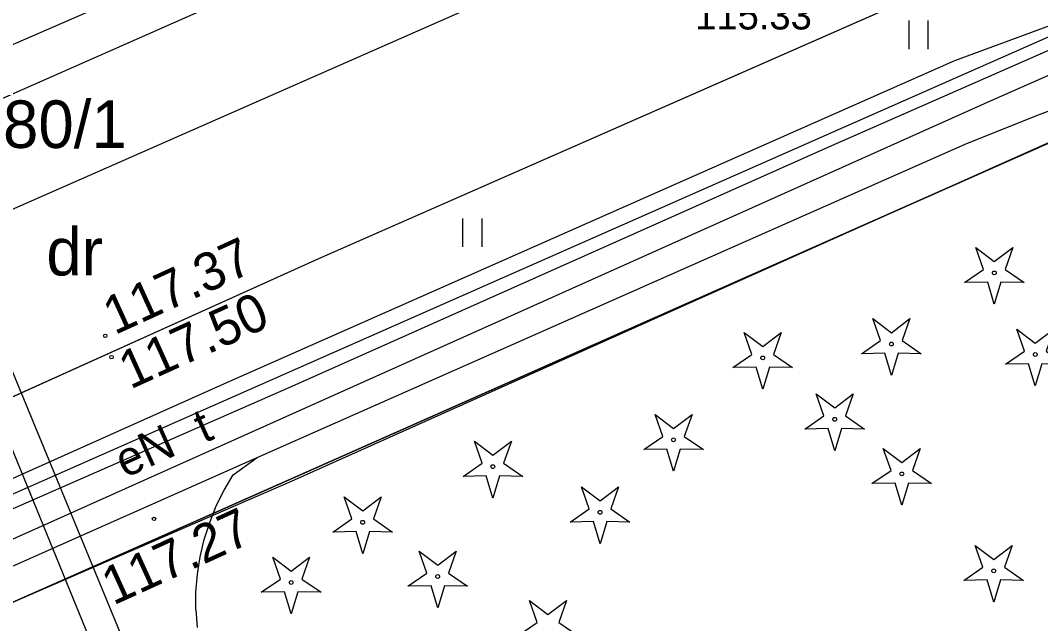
# Model space of a CAD drawing. Extents: x 6434771 to 6436222, y 5663454 to 5664782.
# Drawn here: x 6435064.14 to 6435090.95, y 5664130.66 to 5664146.51 of the extents above; entities that cross this region are included whole.
import ezdxf

# ---------------------------------------------------------------- set-up
doc = ezdxf.new("R2010")
doc.units = 0
for name, color, linetype in [('Warstwa 1', 7, 'Continuous'), ('Warstwa 10', 7, 'Continuous'), ('Warstwa 12', 7, 'Continuous'), ('Warstwa 13', 7, 'Continuous'), ('Warstwa 14', 7, 'Continuous'), ('Warstwa 15', 7, 'Continuous'), ('Warstwa 2', 7, 'Continuous'), ('Warstwa 25', 7, 'Continuous'), ('Warstwa 37', 7, 'Continuous'), ('Warstwa 5', 7, 'Continuous'), ('Warstwa 6', 7, 'Continuous'), ('Warstwa 8', 7, 'Continuous'), ('Warstwa 9', 7, 'Continuous')]:
    doc.layers.add(name, color=color, linetype=linetype)

msp = doc.modelspace()

# ---------------------------------------------------------------- linework, layer by layer
at = {"layer": 'Warstwa 1'}
msp.add_line((6435051.916, 5664125.895), (6435091.915, 5664143.622), dxfattribs=at)
msp.add_line((6435051.916, 5664125.895), (6435091.915, 5664143.622), dxfattribs=at)
at = {"layer": 'Warstwa 10'}
for points in [[(6435088.953, 5664139.62), (6435089.455, 5664139.967), (6435089.253, 5664140.543), (6435089.738, 5664140.173), (6435090.223, 5664140.543), (6435090.021, 5664139.967), (6435090.523, 5664139.62), (6435089.913, 5664139.634), (6435089.738, 5664139.05), (6435089.563, 5664139.634)], [(6435086.248, 5664137.75), (6435086.75, 5664138.097), (6435086.548, 5664138.673), (6435087.033, 5664138.303), (6435087.518, 5664138.673), (6435087.316, 5664138.097), (6435087.818, 5664137.75), (6435087.208, 5664137.764), (6435087.033, 5664137.18), (6435086.858, 5664137.764)], [(6435082.864, 5664137.386), (6435083.366, 5664137.733), (6435083.164, 5664138.309), (6435083.649, 5664137.939), (6435084.134, 5664138.309), (6435083.932, 5664137.733), (6435084.434, 5664137.386), (6435083.824, 5664137.4), (6435083.649, 5664136.816), (6435083.474, 5664137.4)], [(6435090.029, 5664137.475), (6435090.531, 5664137.822), (6435090.329, 5664138.398), (6435090.814, 5664138.028), (6435091.299, 5664138.398), (6435091.097, 5664137.822), (6435091.599, 5664137.475), (6435090.989, 5664137.489), (6435090.814, 5664136.905), (6435090.639, 5664137.489)], [(6435084.757, 5664135.772), (6435085.259, 5664136.119), (6435085.057, 5664136.695), (6435085.542, 5664136.325), (6435086.027, 5664136.695), (6435085.825, 5664136.119), (6435086.327, 5664135.772), (6435085.717, 5664135.786), (6435085.542, 5664135.202), (6435085.367, 5664135.786)], [(6435080.521, 5664135.232), (6435081.023, 5664135.579), (6435080.821, 5664136.155), (6435081.306, 5664135.785), (6435081.791, 5664136.155), (6435081.589, 5664135.579), (6435082.091, 5664135.232), (6435081.481, 5664135.246), (6435081.306, 5664134.662), (6435081.131, 5664135.246)], [(6435075.772, 5664134.528), (6435076.274, 5664134.875), (6435076.072, 5664135.451), (6435076.557, 5664135.081), (6435077.042, 5664135.451), (6435076.84, 5664134.875), (6435077.342, 5664134.528), (6435076.732, 5664134.542), (6435076.557, 5664133.958), (6435076.382, 5664134.542)], [(6435086.52, 5664134.337), (6435087.022, 5664134.684), (6435086.82, 5664135.26), (6435087.305, 5664134.89), (6435087.79, 5664135.26), (6435087.588, 5664134.684), (6435088.09, 5664134.337), (6435087.48, 5664134.351), (6435087.305, 5664133.767), (6435087.13, 5664134.351)], [(6435078.588, 5664133.328), (6435079.09, 5664133.675), (6435078.888, 5664134.251), (6435079.373, 5664133.881), (6435079.858, 5664134.251), (6435079.656, 5664133.675), (6435080.158, 5664133.328), (6435079.548, 5664133.342), (6435079.373, 5664132.758), (6435079.198, 5664133.342)], [(6435072.349, 5664133.065), (6435072.851, 5664133.412), (6435072.649, 5664133.988), (6435073.134, 5664133.618), (6435073.619, 5664133.988), (6435073.417, 5664133.412), (6435073.919, 5664133.065), (6435073.309, 5664133.079), (6435073.134, 5664132.495), (6435072.959, 5664133.079)], [(6435088.937, 5664131.79), (6435089.439, 5664132.137), (6435089.237, 5664132.713), (6435089.722, 5664132.343), (6435090.207, 5664132.713), (6435090.005, 5664132.137), (6435090.507, 5664131.79), (6435089.897, 5664131.804), (6435089.722, 5664131.22), (6435089.547, 5664131.804)], [(6435074.321, 5664131.639), (6435074.823, 5664131.986), (6435074.621, 5664132.562), (6435075.106, 5664132.192), (6435075.591, 5664132.562), (6435075.389, 5664131.986), (6435075.891, 5664131.639), (6435075.281, 5664131.653), (6435075.106, 5664131.069), (6435074.931, 5664131.653)], [(6435070.469, 5664131.483), (6435070.971, 5664131.83), (6435070.769, 5664132.406), (6435071.254, 5664132.036), (6435071.739, 5664132.406), (6435071.537, 5664131.83), (6435072.039, 5664131.483), (6435071.429, 5664131.497), (6435071.254, 5664130.913), (6435071.079, 5664131.497)], [(6435077.218, 5664130.341), (6435077.72, 5664130.688), (6435077.518, 5664131.264), (6435078.003, 5664130.894), (6435078.488, 5664131.264), (6435078.286, 5664130.688), (6435078.788, 5664130.341), (6435078.178, 5664130.355), (6435078.003, 5664129.771), (6435077.828, 5664130.355)]]:
    msp.add_lwpolyline(points, close=True, dxfattribs=at)
for centre in [(6435089.738, 5664139.875), (6435087.033, 5664138.005), (6435090.814, 5664137.73), (6435083.649, 5664137.641), (6435085.542, 5664136.027), (6435081.306, 5664135.487), (6435076.557, 5664134.783), (6435087.305, 5664134.592), (6435079.373, 5664133.583), (6435073.134, 5664133.32), (6435075.106, 5664131.894), (6435089.722, 5664132.045), (6435071.254, 5664131.738)]:
    msp.add_circle(centre, 0.05, dxfattribs=at)
at = {"layer": 'Warstwa 12'}
for points in [[(6434951.727, 5664198.024), (6434957.926, 5664129.983), (6434961.97, 5664130.264), (6434970.187, 5664130.835), (6434974.947, 5664124.947), (6434990.17, 5664131.703), (6434990.854, 5664132.005), (6434994.237, 5664123.143), (6434999.18, 5664110.172), (6435001.706, 5664111.412), (6435036.932, 5664126.527), (6435044.825, 5664129.971), (6435047.01, 5664125.415), (6435062.997, 5664132.462), (6435089.634, 5664144.4), (6435128.506, 5664161.54), (6435147.181, 5664161.834), (6435151.583, 5664162.011), (6435155.497, 5664165.634), (6435159.038, 5664169.791), (6435160.945, 5664172.028), (6435199.14, 5664188.028), (6435202.43, 5664190.468), (6435212.86, 5664194.862)], [(6434965.215, 5664108.673), (6434971.713, 5664111.58), (6434980.687, 5664115.472), (6434988.221, 5664118.766), (6434997.273, 5664122.827), (6435005.395, 5664126.375), (6435006.34, 5664126.788), (6435014.456, 5664130.475), (6435018.146, 5664132.122), (6435029.338, 5664137.148), (6435032.33, 5664136.147), (6435036.686, 5664134.339), (6435050.589, 5664140.067), (6435057.419, 5664143.05), (6435079.475, 5664152.642), (6435085.564, 5664155.387), (6435093.099, 5664158.682), (6435114.641, 5664168.186), (6435127.861, 5664174.02), (6435134.941, 5664177.209), (6435134.553, 5664185.209), (6435134.691, 5664195.808)], [(6434936.081, 5664076.075), (6434938.294, 5664076.652), (6434941.38, 5664077.094), (6434947.719, 5664077.018), (6434951.669, 5664079.951), (6434959.104, 5664087.393), (6434960.529, 5664088.802), (6434978.114, 5664096.144), (6435000.212, 5664105.552), (6435007.807, 5664108.78), (6435021.603, 5664114.967), (6435036.319, 5664121.568), (6435036.619, 5664122.294), (6435038.943, 5664123.328), (6435040.42, 5664123.248), (6435044.301, 5664124.922), (6435057.504, 5664130.866), (6435071.28, 5664136.895), (6435085.388, 5664143.189), (6435100.381, 5664149.789), (6435128.757, 5664162.157), (6435149.015, 5664170.962)], [(6434936.081, 5664076.075), (6434938.294, 5664076.652), (6434941.38, 5664077.094), (6434947.719, 5664077.018), (6434951.669, 5664079.951), (6434959.104, 5664087.393), (6434960.529, 5664088.802), (6434978.114, 5664096.144), (6435000.212, 5664105.552), (6435007.807, 5664108.78), (6435021.603, 5664114.967), (6435036.319, 5664121.568), (6435036.619, 5664122.294), (6435038.943, 5664123.328), (6435040.42, 5664123.248), (6435044.301, 5664124.922), (6435057.504, 5664130.866), (6435071.28, 5664136.895), (6435085.388, 5664143.189), (6435100.381, 5664149.789), (6435128.757, 5664162.157), (6435149.015, 5664170.962)], [(6434931.456, 5664077.37), (6434954.78, 5664086.638), (6434957.353, 5664087.647), (6434959.032, 5664085.102), (6434966.866, 5664088.427), (6434975.322, 5664092.095), (6434984.428, 5664095.983), (6434996.336, 5664101.111), (6435007.701, 5664106.084), (6435011.014, 5664107.469), (6435017.551, 5664110.439), (6435025.379, 5664113.953), (6435030.974, 5664116.471), (6435041.987, 5664121.423), (6435048.535, 5664124.254), (6435053.707, 5664126.575), (6435063.265, 5664130.931), (6435071.262, 5664134.404), (6435081.48, 5664138.974), (6435093.486, 5664144.338), (6435107.159, 5664150.493), (6435119.979, 5664156.256), (6435130.397, 5664160.861), (6435141.9, 5664165.595)], [(6435038.7, 5664124.52), (6435039.25, 5664124.79), (6435041.66, 5664124.24), (6435127.35, 5664162.06), (6435132.74, 5664162.59), (6435135.92, 5664158.1), (6435136.31, 5664153.8), (6435137.16, 5664153.01), (6435137.29, 5664151.63), (6435133.938, 5664109.354), (6435133.938, 5664109.367), (6435156.34, 5664098.61)], [(6435019.626, 5664139.809), (6435022.416, 5664140.963), (6435055.23, 5664158.358), (6435068.744, 5664125.591), (6435099.686, 5664108.946), (6435098.164, 5664105.514), (6435105.16, 5664101.869), (6435107.178, 5664104.995), (6435126.607, 5664094.829), (6435146.59, 5664084.207), (6435148.447, 5664083.164)], [(6435019.626, 5664139.809), (6435022.448, 5664140.293), (6435054.878, 5664157.362), (6435068.165, 5664124.848), (6435098.541, 5664108.59), (6435097.1, 5664105.247), (6435105.447, 5664100.735), (6435107.524, 5664103.84), (6435125.9, 5664094.267), (6435146.101, 5664083.522), (6435147.791, 5664082.642)]]:
    msp.add_lwpolyline(points, dxfattribs=at)
at = {"layer": 'Warstwa 25'}
for centre in [(6435066.367, 5664138.22), (6435066.532, 5664137.661), (6435067.649, 5664133.41)]:
    msp.add_circle(centre, 0.045, dxfattribs=at)
at = {"layer": 'Warstwa 37'}
for points in [[(6435142.344, 5664178.634), (6435133.572, 5664175.24), (6435122.483, 5664170.434), (6434937.449, 5664088.743)], [(6434938.5, 5664086.36), (6435123.621, 5664167.82), (6435134.791, 5664172.665), (6435143.382, 5664175.981)]]:
    msp.add_lwpolyline(points, dxfattribs=at)
at = {"layer": 'Warstwa 5'}
for p, q in [((6435071.98, 5664140.25), (6435089.37, 5664147.9)), ((6435087.498, 5664145.755), (6435087.498, 5664146.505)), ((6435087.998, 5664145.755), (6435087.998, 5664146.505)), ((6435088.7, 5664145.46), (6435091.53, 5664146.5)), ((6435069.48, 5664136.96), (6435088.7, 5664145.46)), ((6435075.771, 5664140.558), (6435075.771, 5664141.308)), ((6435076.271, 5664140.558), (6435076.271, 5664141.308)), ((6435060.47, 5664135.06), (6435071.98, 5664140.25)), ((6435061.24, 5664133.27), (6435069.48, 5664136.96))]:
    msp.add_line(p, q, dxfattribs=at)
at = {"layer": 'Warstwa 6'}
for points in [[(6434956.877, 5664081.353), (6434957.472, 5664084.246), (6434975.929, 5664092.123), (6435013.331, 5664108.431), (6435051.916, 5664125.895), (6435091.915, 5664143.622), (6435129.333, 5664159.69), (6435155.042, 5664172.61)], [(6434959.232, 5664090.835), (6434963.271, 5664092.356), (6434979.248, 5664099.403), (6434995.13, 5664106.34), (6435029.21, 5664121.35), (6435046.79, 5664128.97), (6435052.86, 5664131.49), (6435060.47, 5664135.06), (6435071.98, 5664140.25), (6435089.37, 5664147.9), (6435102.53, 5664153.69), (6435114.86, 5664159.14), (6435126.78, 5664164.35)]]:
    msp.add_lwpolyline(points, dxfattribs=at)
msp.add_lwpolyline([(6435070.884, 5664005.038), (6435088.902, 5664010.531), (6435097.753, 5664027.064), (6435099.605, 5664026.362), (6435119.373, 5664060.725), (6435129.873, 5664079.629), (6435133.231, 5664121.51), (6435135.019, 5664155.141), (6435134.434, 5664158.918), (6435132.379, 5664160.093), (6435129.333, 5664159.69), (6435091.915, 5664143.622), (6435051.916, 5664125.895), (6435013.331, 5664108.431), (6434975.929, 5664092.123), (6434957.472, 5664084.246), (6434956.877, 5664081.353), (6434957.736, 5664068.872), (6435011.285, 5664038.642)], close=True, dxfattribs=at)
at = {"layer": 'Warstwa 8'}
for p, q in [((6435071.98, 5664140.25), (6435089.37, 5664147.9)), ((6435060.47, 5664135.06), (6435071.98, 5664140.25))]:
    msp.add_line(p, q, dxfattribs=at)
at = {"layer": 'Warstwa 9'}
for p, q in [((6435088.7, 5664145.46), (6435091.53, 5664146.5)), ((6435069.48, 5664136.96), (6435088.7, 5664145.46)), ((6435090.83, 5664144), (6435092.7, 5664144.72)), ((6435088.97, 5664143.26), (6435090.83, 5664144)), ((6435070.36, 5664135.02), (6435088.97, 5664143.26)), ((6435061.24, 5664133.27), (6435069.48, 5664136.96)), ((6435049.14, 5664125.6), (6435070.36, 5664135.02)), ((6435049.14, 5664125.6), (6435070.36, 5664135.02)), ((6435069.733, 5664134.57), (6435070.36, 5664135.02)), ((6435069.495, 5664134.168), (6435069.733, 5664134.57)), ((6435069.287, 5664133.749), (6435069.495, 5664134.168)), ((6435069.112, 5664133.315), (6435069.287, 5664133.749)), ((6435068.97, 5664132.87), (6435069.112, 5664133.315)), ((6435068.862, 5664132.415), (6435068.97, 5664132.87)), ((6435068.789, 5664131.953), (6435068.862, 5664132.415)), ((6435068.751, 5664131.487), (6435068.789, 5664131.953)), ((6435068.748, 5664131.019), (6435068.751, 5664131.487)), ((6435068.748, 5664131.019), (6435068.781, 5664130.552))]:
    msp.add_line(p, q, dxfattribs=at)

# ---------------------------------------------------------------- texts
at = {"layer": 'Warstwa 13'}
for s, p in [('t', (6435068.962, 5664135.388)), ('eN', (6435066.883, 5664134.473))]:
    msp.add_text(s, height=0.9, rotation=24.3278, dxfattribs=at).set_placement(p)
at = {"layer": 'Warstwa 14'}
msp.add_text('115.33', height=0.75, dxfattribs=at).set_placement((6435081.874, 5664146.273))
at = {"layer": 'Warstwa 15'}
msp.add_text('80/1', height=1.25, dxfattribs=at).set_placement((6435063.679, 5664143.158))
at = {"layer": 'Warstwa 2'}
msp.add_text('dr', height=1.25, dxfattribs=at).set_placement((6435064.819, 5664139.807))
at = {"layer": 'Warstwa 25'}
for s, rotation, p in [('117.37', 24.5627, (6435066.613, 5664138.234)), ('117.50', 24.3908, (6435067.024, 5664136.805)), ('117.27', 24.4825, (6435066.577, 5664131.128))]:
    msp.add_text(s, height=1, rotation=rotation, dxfattribs=at).set_placement(p)

doc.saveas('drawing.dxf')
